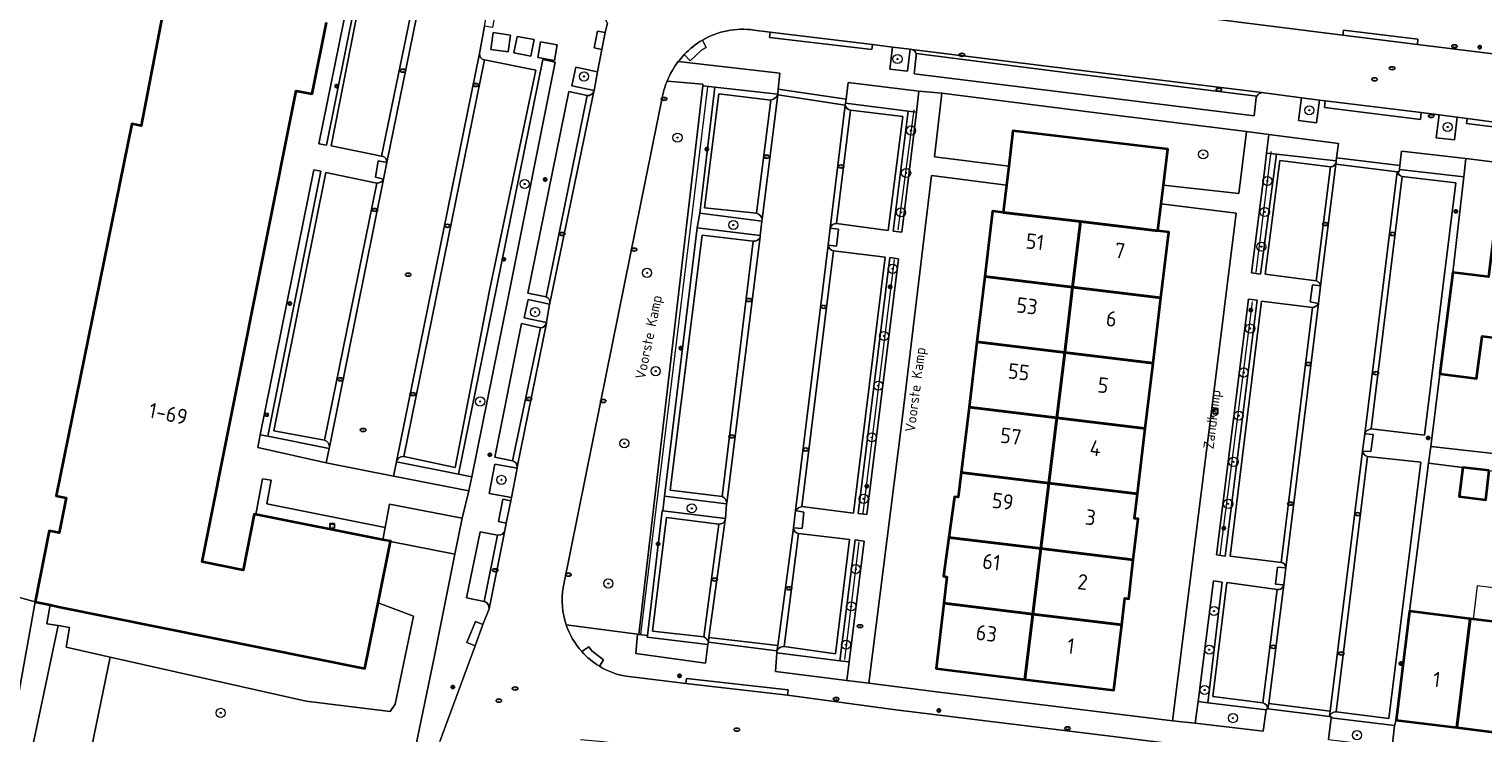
# Model space of a CAD drawing. Header units: metres. Extents: x 149984 to 156489, y 469398 to 478068.
# Tile 666 of 854: x 154388 to 154516, y 471964 to 472026. Entities that reach past the tile are written whole.
import ezdxf
from ezdxf.enums import TextEntityAlignment as Align

# ---------------------------------------------------------------- set-up
doc = ezdxf.new("R2010")
doc.units = ezdxf.units.M
doc.header["$LTSCALE"] = 0.75
for name, color, linetype, lineweight in [('B-WE-GR-BEPLANTING_CULTUUR_HEESTERS-GV', 252, 'Continuous', 18), ('B-WE-GR-BOOM-S', 252, 'Continuous', 25), ('B-WE-GR-GROENVOORZIENING-GV', 252, 'Continuous', 18), ('B-WE-GR-HAAG-G', 252, 'GR-HAAG1-SO', 13), ('B-WE-GR-STRUIK-GV', 252, 'Continuous', 13), ('B-WE-IE-MEUBILAIR-S', 252, 'Continuous', 25), ('B-WE-OG-BEBOUWING-GV', 6, 'Continuous', 35), ('B-WE-OG-BEBOUWING-T18', 1, 'Continuous', 18), ('B-WE-OG-BEBOUWING_LUIFEL-GV', 6, 'Continuous', 18), ('B-WE-OG-TERREIN_BEGROEID-GV', 252, 'Continuous', 18), ('B-WE-OG-TERREIN_ERF-GV', 252, 'Continuous', 18), ('B-WE-OG-TERREIN_OEVER-GV', 252, 'Continuous', 18), ('B-WE-OG-TOPOGRAFIE-T18', 7, 'Continuous', 18), ('B-WE-OG-WATER-GV', 252, 'Continuous', 18), ('B-WE-VH-GESLOTENVERHARDING-GV', 252, 'Continuous', 18), ('B-WE-VH-OPENVERHARDING_BETONELEMENT-GV', 252, 'Continuous', 18), ('B-WE-VH-OPENVERHARDING_BETONSTRAATSTEEN-GV', 252, 'Continuous', 18), ('B-WE-VH-OPENVERHARDING_STRAATBAKSTEEN-GV', 252, 'Continuous', 18), ('B-WE-VH-OPENVERHARDING_TEGEL-GV', 252, 'Continuous', 18)]:
    doc.layers.add(name, color=color, linetype=linetype, lineweight=lineweight)
doc.styles.add('NLCS-ISO', font='NLCS-ISO.ttf')
doc.styles.add('NLCS-ISO-M500-T18', font='NLCS-ISO.ttf', dxfattribs={"height": 0.9})
doc.styles.add('NLCS-ISO-M750-T18', font='NLCS-ISO.ttf', dxfattribs={"height": 1.35})
doc.linetypes.add('GR-HAAG1-SO', pattern='A,6,[176,NLCS.SHX,S=0.125,R=0,X=0,Y=0],-2', length=8)

# ---------------------------------------------------------------- blocks, each defined once
blk = doc.blocks.new('SIE-MEUBILAIR_BORD_VERKEER-SO')
blk.add_lwpolyline([(-0.5625, -0.5625), (0.5625, -0.5625), (0.5625, 0.5625), (-0.5625, 0.5625)], close=True)
at = {"style": 'NLCS-ISO'}
blk.add_text('vb', height=0.75, dxfattribs=at).set_placement((0, 0), align=Align.MIDDLE_CENTER)
blk = doc.blocks.new('SIE-MEUBILAIR_KAST_CAI-SO')
for points in [[(-1, 1), (1, 1), (1, 0.84), (-1, 0.84)], [(-1, 0.76), (1, 0.76), (1, -1), (-1, -1)]]:
    blk.add_lwpolyline(points, close=True)
at = {"style": 'NLCS-ISO'}
blk.add_text('cai', height=0.75, dxfattribs=at).set_placement((0, 0), align=Align.MIDDLE_CENTER)
blk = doc.blocks.new('SIE-MEUBILAIR_PAAL_LICHTMAST-SO')
for points in [[(-0.62, 0), (-1, 0)], [(-0.71, 0.71), (-0.44, 0.44)], [(0, 1), (0, 0.62)], [(0.44, 0.44), (0.71, 0.71)], [(1, 0), (0.62, 0)], [(-0.71, -0.71), (-0.44, -0.44)], [(0, -0.62), (0, -1)], [(0.44, -0.44), (0.71, -0.71)]]:
    blk.add_lwpolyline(points)
blk.add_circle((0, 0), 0.5)
blk = doc.blocks.new('SIE-MEUBILAIR_PUT_RIOOLPUT-SO')
blk.add_ellipse((0, 0), major_axis=(1.25, 0), ratio=0.54)
at = {"style": 'NLCS-ISO'}
blk.add_text('ri', height=0.75, dxfattribs=at).set_placement((-0.04, 0.07), align=Align.MIDDLE_CENTER)
blk = doc.blocks.new('SIE-MEUBILAIR_PUT_KOLK-SO')
blk.add_ellipse((0, 0), major_axis=(1.25, 0), ratio=0.54)
at = {"style": 'NLCS-ISO'}
blk.add_text('klk', height=0.75, dxfattribs=at).set_placement((0.03, 0), align=Align.MIDDLE_CENTER)
blk = doc.blocks.new('SIE-MEUBILAIR_PUT_BRANDKRAAN-SO')
blk.add_ellipse((0, 0), major_axis=(1.25, 0), ratio=0.54)
at = {"style": 'NLCS-ISO'}
blk.add_text('bk', height=0.75, dxfattribs=at).set_placement((0.03, 0), align=Align.MIDDLE_CENTER)
blk = doc.blocks.new('SGR-BOOM_GBKN-SO')
at = {"linetype": 'ByBlock', "lineweight": 18}
h = blk.add_hatch(color=0, dxfattribs=at)
h.dxf.hatch_style = 1
edge = h.paths.add_edge_path()
edge.add_arc((0, 0), 0.25, 0, 360)
at = {"color": 0, "linetype": 'ByBlock', "lineweight": 18}
for radius in [2, 0.25]:
    blk.add_circle((0, 0), radius, dxfattribs=at)
at = {"color": 0, "linetype": 'ByBlock', "lineweight": 18, "style": 'NLCS-ISO'}
blk.add_attdef('SOORT', (2.5, 0), '', height=1.5, dxfattribs=at)

msp = doc.modelspace()

# ---------------------------------------------------------------- linework, layer by layer
at = {"layer": 'B-WE-GR-BEPLANTING_CULTUUR_HEESTERS-GV'}
msp.add_lwpolyline([(154445.355, 472022.811, 0.0658715), (154444.374, 472021.106)], format="xyb", dxfattribs=at)
at = {"layer": 'B-WE-GR-BEPLANTING_CULTUUR_HEESTERS-GV', "flags": 128}
msp.add_lwpolyline([(154444.374, 472021.106), (154447.511, 472020.823), (154447.494, 472020.68), (154448.553, 472020.557), (154454.08, 472019.951), (154454.121, 472020.383), (154454.255, 472021.806), (154445.355, 472022.811)], dxfattribs=at)
for points in [[(154460.056, 472019.519), (154460.006, 472019.155), (154465.488, 472018.48), (154466.224, 472018.391), (154466.447, 472020.225), (154460.255, 472020.992)], [(154495.143, 472016.676), (154481.524, 472018.386), (154468.437, 472020.035), (154467.809, 472014.469), (154474.313, 472013.657), (154474.682, 472016.747), (154488.236, 472015.128), (154487.859, 472011.98), (154494.463, 472011.239)], [(154503.041, 472014.384), (154503.207, 472015.638), (154497.092, 472016.426), (154496.909, 472014.798), (154497.764, 472014.702), (154503.003, 472014.1)], [(154514.358, 472014.321), (154508.725, 472014.957), (154508.585, 472013.717), (154508.545, 472013.358), (154514.178, 472012.722)], [(154452.541, 472007.561), (154452.679, 472008.825), (154447.235, 472009.536), (154447.024, 472008.247)], [(154414.498, 471987.634), (154414.777, 471988.908), (154409.405, 471989.978), (154408.736, 471990.113), (154408.508, 471988.984)], [(154420.659, 471987.73), (154420.41, 471986.486), (154427.008, 471985.203), (154427.255, 471986.421), (154426.104, 471986.655)], [(154449.482, 471982.767), (154449.588, 471984.044), (154444.154, 471984.714), (154443.997, 471983.45)], [(154425.781, 471979.63), (154426.414, 471982.785), (154420.051, 471984.011), (154419.674, 471981.993), (154419.459, 471980.91), (154420.16, 471980.771), (154420.155, 471980.744)], [(154419.068, 471975.373), (154417.904, 471969.617), (154391.06, 471975.042), (154390.323, 471975.191), (154390.033, 471973.524), (154391.019, 471973.384), (154392.005, 471973.226), (154391.71, 471971.48), (154395.568, 471970.615), (154412.754, 471966.76), (154420.11, 471965.857), (154420.541, 471966.5), (154422.15, 471974.208)], [(154442.647, 471972.526), (154441.904, 471972.605), (154441.776, 471972.618), (154441.625, 471970.935), (154447.741, 471970.093), (154447.943, 471971.721), (154442.628, 471972.365)], [(154453.992, 471970.985), (154453.879, 471969.351), (154460.125, 471968.575), (154460.327, 471970.199), (154459.508, 471970.301)], [(154490.653, 471964.833), (154496.605, 471964.117), (154496.875, 471965.992), (154491.753, 471966.621), (154490.898, 471966.731)], [(154508.123, 471964.629), (154502.563, 471965.303), (154502.334, 471963.415), (154507.894, 471962.742)]]:
    msp.add_lwpolyline(points, close=True, dxfattribs=at)
at = {"layer": 'B-WE-GR-GROENVOORZIENING-GV', "flags": 128}
for points in [[(154464.128, 472024.087), (154463.888, 472022.135), (154465.453, 472021.971), (154465.675, 472023.891)], [(154437.974, 472020.269), (154438.292, 472021.927), (154436.367, 472022.326), (154436.022, 472020.678)], [(154499.97, 472019.636), (154499.704, 472017.649), (154501.286, 472017.454), (154501.532, 472019.434)], [(154512.02, 472018.141), (154511.75, 472016.127), (154513.362, 472015.946), (154513.61, 472017.943)], [(154434.074, 472001.54), (154432.198, 472001.954), (154431.859, 472000.348), (154433.819, 471999.935)], [(154431.225, 471987.172), (154429.271, 471987.523), (154428.794, 471984.958), (154430.729, 471984.607)]]:
    msp.add_lwpolyline(points, close=True, dxfattribs=at)
at = {"layer": 'B-WE-GR-HAAG-G', "flags": 128}
for points in [[(154442.071, 471972.591), (154447.959, 472020.611)], [(154465.984, 472018.57), (154464.601, 472008.074)], [(154495.992, 472004.321), (154497.319, 472014.944)], [(154464.259, 472005.47), (154461.525, 471983.227)], [(154492.841, 471979.586), (154495.657, 472001.766)], [(154461.184, 471980.711), (154459.93, 471970.418)]]:
    msp.add_lwpolyline(points, dxfattribs=at)
at = {"layer": 'B-WE-GR-STRUIK-GV', "flags": 128}
for points in [[(154414.523, 472015.477), (154417.015, 472027.815), (154416.367, 472027.946), (154413.876, 472015.607)], [(154426.104, 471986.655), (154427.255, 471986.421), (154430.474, 472002.271), (154434.557, 472022.753), (154433.484, 472022.988), (154429.08, 472001.259)], [(154441.904, 471972.605), (154442.647, 471972.526), (154443.953, 471983.455), (154443.997, 471983.45), (154444.154, 471984.714), (154447.024, 472008.247), (154447.235, 472009.536), (154448.553, 472020.557), (154447.494, 472020.68)], [(154466.224, 472018.391), (154465.488, 472018.48), (154464.194, 472007.955), (154464.945, 472007.851)], [(154497.764, 472014.702), (154496.909, 472014.798), (154496.73, 472013.205), (154495.582, 472004.289), (154496.37, 472004.192)], [(154408.736, 471990.113), (154409.405, 471989.978), (154414.044, 472013.197), (154413.434, 472013.333)], [(154463.9, 472005.628), (154461.115, 471983.203), (154461.879, 471983.108), (154464.664, 472005.533)], [(154493.27, 471979.482), (154496.074, 472001.902), (154495.327, 472001.995), (154492.523, 471979.575)], [(154419.459, 471980.91), (154419.674, 471981.993), (154409.299, 471984.049), (154409.69, 471986.137), (154408.934, 471986.235), (154408.344, 471983.12)], [(154460.327, 471970.199), (154461.641, 471980.789), (154460.853, 471980.9), (154459.508, 471970.301)], [(154490.898, 471966.731), (154491.753, 471966.621), (154493.016, 471977.197), (154492.265, 471977.299)]]:
    msp.add_lwpolyline(points, close=True, dxfattribs=at)
at = {"layer": 'B-WE-OG-BEBOUWING-GV', "flags": 128}
msp.add_lwpolyline([(154400.563, 472029.063), (154398.294, 472017.182), (154397.475, 472017.345), (154390.852, 471984.757), (154391.715, 471984.581), (154391.105, 471981.507), (154390.242, 471981.678), (154388.993, 471975.46), (154390.323, 471975.191), (154391.06, 471975.042), (154417.904, 471969.617), (154419.068, 471975.373), (154420.155, 471980.744), (154420.16, 471980.771), (154419.459, 471980.91), (154408.344, 471983.12), (154408.205, 471983.148), (154407.23, 471978.244), (154403.626, 471978.96), (154411.871, 472020.257), (154413.268, 472019.978), (154414.542, 472026.245)], dxfattribs=at)
for points in [[(154487.381, 472007.979), (154487.665, 472010.351), (154487.859, 472011.98), (154488.236, 472015.128), (154474.682, 472016.747), (154474.313, 472013.657), (154474.113, 472011.987), (154473.828, 472009.598), (154480.605, 472008.788)], [(154522.772, 472010.225), (154523.043, 472010.191), (154523.071, 472010.41), (154517.227, 472011.119), (154516.357, 472003.954), (154513.214, 472004.336), (154512.083, 471995.457), (154515.31, 471995.035), (154515.784, 471998.761), (154521.523, 471998.057), (154521.569, 471998.256), (154521.298, 471998.29)], [(154479.909, 472003.056), (154480.605, 472008.788), (154473.828, 472009.598), (154472.885, 472009.71), (154472.202, 472003.991)], [(154487.638, 472002.118), (154488.325, 472007.866), (154487.381, 472007.979), (154480.605, 472008.788), (154479.909, 472003.056)], [(154479.213, 471997.323), (154479.909, 472003.056), (154472.202, 472003.991), (154471.517, 471998.257)], [(154486.953, 471996.384), (154487.638, 472002.118), (154479.909, 472003.056), (154479.213, 471997.323)], [(154470.832, 471992.523), (154478.517, 471991.591), (154479.213, 471997.323), (154471.517, 471998.257)], [(154486.268, 471990.65), (154486.953, 471996.384), (154479.213, 471997.323), (154478.517, 471991.591)], [(154478.517, 471991.591), (154470.832, 471992.523), (154470.147, 471986.79), (154477.822, 471985.858)], [(154477.822, 471985.858), (154485.583, 471984.916), (154486.268, 471990.65), (154478.517, 471991.591)], [(154516.411, 471986.974), (154514.088, 471987.251), (154513.782, 471984.69), (154516.105, 471984.412)], [(154477.822, 471985.858), (154470.147, 471986.79), (154469.89, 471984.636), (154469.563, 471984.681), (154469.073, 471981.103), (154477.126, 471980.126)], [(154477.126, 471980.126), (154485.226, 471979.143), (154485.655, 471982.735), (154485.327, 471982.774), (154485.583, 471984.916), (154477.822, 471985.858)], [(154468.62, 471975.341), (154476.43, 471974.393), (154477.126, 471980.126), (154469.073, 471981.103), (154468.608, 471977.714), (154468.894, 471977.655)], [(154485.226, 471979.143), (154477.126, 471980.126), (154476.43, 471974.393), (154484.213, 471973.449), (154484.491, 471975.774), (154484.819, 471975.735)], [(154475.735, 471968.661), (154476.43, 471974.393), (154468.62, 471975.341), (154467.941, 471969.61)], [(154484.213, 471973.449), (154476.43, 471974.393), (154475.735, 471968.661), (154483.528, 471967.711)], [(154514.747, 471973.988), (154509.426, 471974.637), (154508.262, 471965.088), (154513.582, 471964.439)], [(154513.582, 471964.439), (154518.656, 471963.82), (154519.821, 471973.369), (154514.747, 471973.988)]]:
    msp.add_lwpolyline(points, close=True, dxfattribs=at)
at = {"layer": 'B-WE-OG-BEBOUWING_LUIFEL-GV', "flags": 128}
msp.add_lwpolyline([(154514.998, 471973.957), (154519.821, 471973.369), (154520.175, 471976.272), (154515.353, 471976.861)], close=True, dxfattribs=at)
at = {"layer": 'B-WE-OG-TERREIN_BEGROEID-GV', "flags": 128}
for points in [[(154435.538, 471973.45), (154441.776, 471972.618), (154441.904, 471972.605), (154447.494, 472020.68), (154447.511, 472020.823), (154444.374, 472021.106)], [(154443.97, 472019.793), (154441.138, 472005.788), (154438.498, 471992.782), (154435.265, 471976.712)]]:
    msp.add_lwpolyline(points, dxfattribs=at)
at = {"layer": 'B-WE-OG-TERREIN_BEGROEID-GV'}
for points in [[(154444.374, 472021.106, 0.0458122), (154443.97, 472019.793)], [(154435.265, 471976.712, 0.1223331), (154435.538, 471973.45)]]:
    msp.add_lwpolyline(points, format="xyb", dxfattribs=at)
at = {"layer": 'B-WE-OG-TERREIN_BEGROEID-GV', "flags": 128}
for points in [[(154420.155, 471980.744), (154419.068, 471975.373), (154422.15, 471974.208), (154420.541, 471966.5), (154420.11, 471965.857), (154412.754, 471966.76), (154395.568, 471970.615), (154392.527, 471955.863), (154395.005, 471951.844), (154417.473, 471947.203), (154417.858, 471950.688), (154418.164, 471953.135), (154418.692, 471957.641), (154418.892, 471959.396), (154420.28, 471959.267), (154421.705, 471959.094), (154421.873, 471960.442), (154422.816, 471965.109), (154423.962, 471970.6), (154425.781, 471979.63)], [(154391.019, 471973.384), (154386.593, 471952.361), (154386.997, 471950.884), (154410.853, 471945.611), (154417.221, 471944.925), (154417.473, 471947.203), (154395.005, 471951.844), (154392.527, 471955.863), (154395.568, 471970.615), (154391.71, 471971.48), (154392.005, 471973.226)]]:
    msp.add_lwpolyline(points, close=True, dxfattribs=at)
at = {"layer": 'B-WE-OG-TERREIN_ERF-GV', "flags": 128}
for points in [[(154537.952, 472011.372), (154514.358, 472014.321), (154514.178, 472012.722), (154513.214, 472004.336), (154516.357, 472003.954)], [(154521.523, 471998.057), (154515.784, 471998.761), (154515.31, 471995.035), (154512.083, 471995.457), (154511.298, 471989.083), (154522.286, 471987.856)], [(154516.105, 471984.412), (154513.782, 471984.69), (154514.088, 471987.251), (154511.095, 471987.614), (154509.426, 471974.637), (154514.747, 471973.988), (154519.821, 471973.369)], [(154518.656, 471963.82), (154513.582, 471964.439), (154508.262, 471965.088), (154508.123, 471964.629), (154507.894, 471962.742), (154512.499, 471962.092), (154533.932, 471959.174)]]:
    msp.add_lwpolyline(points, dxfattribs=at)
msp.add_lwpolyline([(154471.517, 471998.257), (154472.202, 472003.991), (154472.885, 472009.71), (154473.828, 472009.598), (154474.113, 472011.987), (154467.545, 472012.827), (154464.916, 471990.986), (154462.066, 471968.341), (154467.735, 471967.608), (154488.673, 471965.035), (154492.167, 471992.862), (154494.251, 472009.538), (154487.665, 472010.351), (154487.381, 472007.979), (154488.325, 472007.866), (154487.638, 472002.118), (154486.953, 471996.384), (154486.268, 471990.65), (154485.583, 471984.916), (154485.327, 471982.774), (154485.655, 471982.735), (154485.226, 471979.143), (154484.819, 471975.735), (154484.491, 471975.774), (154484.213, 471973.449), (154483.528, 471967.711), (154475.735, 471968.661), (154467.941, 471969.61), (154468.62, 471975.341), (154468.894, 471977.655), (154468.608, 471977.714), (154469.073, 471981.103), (154469.563, 471984.681), (154469.89, 471984.636), (154470.147, 471986.79), (154470.832, 471992.523)], close=True, dxfattribs=at)
at = {"layer": 'B-WE-OG-TERREIN_OEVER-GV', "flags": 128}
msp.add_lwpolyline([(154388.993, 471975.46), (154384.317, 471949.395), (154410.498, 471943.429), (154420.128, 471941.273), (154420.219, 471944.602), (154417.221, 471944.925), (154410.853, 471945.611), (154386.997, 471950.884), (154386.593, 471952.361), (154391.019, 471973.384), (154390.033, 471973.524), (154390.323, 471975.191)], close=True, dxfattribs=at)
at = {"layer": 'B-WE-OG-WATER-GV', "flags": 128}
for points in [[(154375.641, 471979.144), (154388.993, 471975.46), (154390.242, 471981.678), (154391.105, 471981.507), (154391.715, 471984.581), (154390.852, 471984.757), (154397.475, 472017.345), (154398.294, 472017.182), (154400.563, 472029.063)], [(154384.317, 471949.395), (154388.993, 471975.46), (154375.641, 471979.144)]]:
    msp.add_lwpolyline(points, dxfattribs=at)
at = {"layer": 'B-WE-VH-GESLOTENVERHARDING-GV', "flags": 128}
for points in [[(154428.943, 472023.868), (154430.444, 472023.657), (154430.652, 472025.137), (154429.151, 472025.348)], [(154431.229, 472025.018), (154430.96, 472023.568), (154432.45, 472023.292), (154432.718, 472024.742)], [(154433.047, 472023.178), (154434.506, 472022.916), (154434.751, 472024.28), (154433.293, 472024.543)]]:
    msp.add_lwpolyline(points, close=True, dxfattribs=at)
at = {"layer": 'B-WE-VH-OPENVERHARDING_BETONELEMENT-GV', "flags": 128}
for points in [[(154438.668, 472023.884), (154438.952, 472025.357), (154438.265, 472025.49), (154437.981, 472024.017)], [(154453.409, 472025.403), (154453.353, 472024.925), (154462.304, 472023.864), (154462.36, 472024.311)], [(154503.628, 472025.571), (154503.571, 472025.139), (154510.12, 472024.304), (154510.158, 472024.77)], [(154454.121, 472020.383), (154454.08, 472019.951), (154454.074, 472019.888), (154459.985, 472018.994), (154460.006, 472019.155), (154460.056, 472019.519)], [(154502.028, 472019.369), (154501.972, 472018.775), (154510.382, 472017.744), (154510.461, 472018.335)], [(154514.476, 472017.835), (154514.429, 472017.378), (154517.926, 472016.936), (154517.951, 472017.354)], [(154503.041, 472014.384), (154503.003, 472014.1), (154502.992, 472014.019), (154502.968, 472013.822), (154508.349, 472013.161), (154508.52, 472013.14), (154508.545, 472013.358), (154508.585, 472013.717)], [(154430.283, 471982.362), (154430.674, 471984.324), (154429.987, 471984.456), (154429.608, 471982.493)], [(154428.239, 471973.493), (154427.589, 471973.754), (154426.843, 471971.899), (154427.549, 471971.615)], [(154448.047, 471972.334), (154447.991, 471971.928), (154454.005, 471971.176), (154454.065, 471971.63)], [(154446.072, 471968.755), (154446.018, 471968.308), (154454.929, 471967.28), (154454.93, 471967.279), (154454.984, 471967.765)], [(154497.088, 471966.557), (154497.027, 471966.075), (154502.412, 471965.409), (154502.471, 471965.886)]]:
    msp.add_lwpolyline(points, close=True, dxfattribs=at)
for points in [[(154445.881, 472023.425), (154446.41, 472022.881), (154447.414, 472023.828), (154447.786, 472024.059), (154447.474, 472024.692)], [(154438.459, 471969.814), (154438.8, 471970.371), (154438.303, 471970.754), (154437.792, 471971.179), (154437.507, 471971.535), (154436.904, 471971.105)]]:
    msp.add_lwpolyline(points, dxfattribs=at)
at = {"layer": 'B-WE-VH-OPENVERHARDING_BETONELEMENT-GV'}
for points in [[(154447.474, 472024.692, 0.068518), (154445.881, 472023.425)], [(154436.904, 471971.105, 0.074566), (154438.459, 471969.814)]]:
    msp.add_lwpolyline(points, format="xyb", dxfattribs=at)
at = {"layer": 'B-WE-VH-OPENVERHARDING_BETONSTRAATSTEEN-GV', "flags": 128}
for points in [[(154423.248, 472026.553), (154422.425, 472026.707), (154419.806, 472013.96), (154419.526, 472012.511), (154414.802, 471989.02), (154414.777, 471988.908), (154414.498, 471987.634), (154420.41, 471986.486), (154420.659, 471987.73), (154420.663, 471987.753), (154427.942, 472023.511), (154428.383, 472025.912), (154428.731, 472027.881), (154429.085, 472029.882)], [(154422.425, 472026.707), (154421.886, 472026.818), (154419.362, 472014.532), (154419.442, 472014.516)], [(154419.806, 472013.96), (154422.425, 472026.707)], [(154427.942, 472023.511), (154420.663, 471987.753)], [(154421.24, 471988.211), (154421.316, 471988.194), (154428.39, 472022.956)], [(154428.39, 472022.956), (154428.344, 472022.965)], [(154453.48, 472019.432), (154452.216, 472009.528)], [(154452.696, 472008.988), (154454.074, 472019.888)], [(154459.985, 472018.994), (154458.669, 472008.223)], [(154459.226, 472008.616), (154460.447, 472018.547)], [(154501.631, 472003.149), (154502.968, 472013.822)], [(154502.968, 472013.822), (154502.992, 472014.019)], [(154414.802, 471989.02), (154419.526, 472012.511)], [(154502.498, 472013.591), (154501.245, 472003.598)], [(154508.349, 472013.161), (154505.503, 471990.188)], [(154506.065, 471990.618), (154508.788, 472012.727)], [(154418.941, 472012.171), (154414.366, 471989.633)], [(154449.597, 471984.151), (154452.531, 472007.466)], [(154451.916, 472007.084), (154449.198, 471984.702)], [(154458.496, 472006.719), (154455.638, 471983.475)], [(154456.186, 471983.814), (154458.958, 472006.222)], [(154500.914, 472001.249), (154498.167, 471978.918)], [(154498.589, 471978.445), (154501.445, 472001.625)], [(154505.311, 471988.678), (154502.471, 471965.886), (154502.412, 471965.409)], [(154502.995, 471965.826), (154505.752, 471988.205)], [(154448.913, 471982.282), (154447.598, 471972.386)], [(154447.991, 471971.928), (154448.047, 471972.334), (154449.471, 471982.641)], [(154455.438, 471981.962), (154454.065, 471971.63), (154454.005, 471971.176)], [(154454.634, 471971.564), (154455.882, 471981.441)], [(154497.027, 471966.075), (154497.088, 471966.557), (154498.401, 471976.954)], [(154497.822, 471976.543), (154496.586, 471966.62)]]:
    msp.add_lwpolyline(points, dxfattribs=at)
for points in [[(154421.886, 472026.818), (154417.362, 472027.746), (154414.939, 472015.423), (154419.362, 472014.532)], [(154428.39, 472022.956), (154421.316, 471988.194), (154425.8, 471987.243), (154428.801, 472002.747), (154432.883, 472022.072)], [(154453.48, 472019.432), (154448.904, 472019.973), (154447.668, 472010.007), (154452.216, 472009.528)], [(154458.496, 472006.719), (154458.669, 472008.223), (154459.985, 472018.994), (154454.074, 472019.888), (154452.696, 472008.988), (154452.679, 472008.825), (154452.541, 472007.561), (154452.531, 472007.466), (154449.597, 471984.151), (154449.588, 471984.044), (154449.482, 471982.767), (154449.471, 471982.641), (154448.047, 471972.334), (154454.065, 471971.63), (154455.438, 471981.962), (154455.638, 471983.475)], [(154460.447, 472018.547), (154459.226, 472008.616), (154463.741, 472008.007), (154465.029, 472018.009)], [(154419.526, 472012.511), (154419.806, 472013.96), (154419.071, 472014.109), (154418.817, 472012.678)], [(154502.498, 472013.591), (154498.056, 472014.157), (154496.766, 472004.196), (154501.245, 472003.598)], [(154508.349, 472013.161), (154502.968, 472013.822), (154501.631, 472003.149), (154501.445, 472001.625), (154498.589, 471978.445), (154498.401, 471976.954), (154497.088, 471966.557), (154502.471, 471965.886), (154505.311, 471988.678), (154505.503, 471990.188)], [(154418.941, 472012.171), (154414.48, 472013.092), (154409.911, 471990.46), (154414.366, 471989.633)], [(154513.484, 472012.175), (154508.788, 472012.727), (154506.065, 471990.618), (154510.729, 471990.063)], [(154451.916, 472007.084), (154447.445, 472007.601), (154444.645, 471985.263), (154449.198, 471984.702)], [(154458.669, 472008.223), (154458.496, 472006.719), (154459.23, 472006.64), (154459.407, 472008.119)], [(154458.958, 472006.222), (154456.186, 471983.814), (154460.717, 471983.235), (154463.47, 472005.68)], [(154501.445, 472001.625), (154501.631, 472003.149), (154500.925, 472003.259), (154500.722, 472001.747)], [(154500.914, 472001.249), (154496.46, 472001.825), (154493.705, 471979.459), (154498.167, 471978.918)], [(154505.311, 471988.678), (154506.045, 471988.639), (154506.24, 471990.123), (154505.503, 471990.188)], [(154505.752, 471988.205), (154502.995, 471965.826), (154507.6, 471965.245), (154510.431, 471987.696)], [(154455.638, 471983.475), (154455.438, 471981.962), (154456.215, 471981.878), (154456.367, 471983.328)], [(154448.913, 471982.282), (154444.314, 471982.861), (154443.108, 471972.901), (154447.598, 471972.386)], [(154455.882, 471981.441), (154454.634, 471971.564), (154459.12, 471970.906), (154460.371, 471980.92)], [(154498.589, 471978.445), (154497.86, 471978.504), (154497.673, 471977.015), (154498.401, 471976.954)], [(154497.822, 471976.543), (154493.424, 471977.155), (154492.187, 471967.171), (154496.586, 471966.62)]]:
    msp.add_lwpolyline(points, close=True, dxfattribs=at)
at = {"layer": 'B-WE-VH-OPENVERHARDING_BETONSTRAATSTEEN-GV'}
for points in [[(154428.344, 472022.965, -0.3923259), (154427.942, 472023.511)], [(154454.074, 472019.888, -0.1810791), (154453.48, 472019.432)], [(154460.447, 472018.547, -0.3047383), (154459.985, 472018.994)], [(154419.442, 472014.516, -0.3702599), (154419.806, 472013.96)], [(154502.992, 472014.019, -0.3730538), (154502.498, 472013.591)], [(154419.526, 472012.511, -0.3490418), (154418.941, 472012.171)], [(154508.788, 472012.727, -0.2187852), (154508.349, 472013.161)], [(154452.216, 472009.528, -0.296092), (154452.696, 472008.988)], [(154458.669, 472008.223, -0.3854075), (154459.226, 472008.616)], [(154452.531, 472007.466, -0.3863866), (154451.916, 472007.084)], [(154458.958, 472006.222, -0.3430277), (154458.496, 472006.719)], [(154501.245, 472003.598, -0.3029861), (154501.631, 472003.149)], [(154501.445, 472001.625, -0.2763908), (154500.914, 472001.249)], [(154414.366, 471989.633, -0.3101592), (154414.802, 471989.02)], [(154505.503, 471990.188, -0.3063921), (154506.065, 471990.618)], [(154420.663, 471987.753, -0.3196912), (154421.24, 471988.211)], [(154505.752, 471988.205, -0.2844985), (154505.311, 471988.678)], [(154449.198, 471984.702, -0.2925528), (154449.597, 471984.151)], [(154455.638, 471983.475, -0.1924599), (154456.186, 471983.814)], [(154449.471, 471982.641, -0.3524404), (154448.913, 471982.282)], [(154455.882, 471981.441, -0.3739461), (154455.438, 471981.962)], [(154498.167, 471978.918, -0.4056066), (154498.589, 471978.445)], [(154498.401, 471976.954, -0.4201032), (154497.822, 471976.543)], [(154447.598, 471972.386, -0.2151326), (154447.991, 471971.928)], [(154454.005, 471971.176, -0.2801176), (154454.634, 471971.564)], [(154496.586, 471966.62, -0.3022914), (154497.027, 471966.075)], [(154502.412, 471965.409, -0.3597166), (154502.995, 471965.826)]]:
    msp.add_lwpolyline(points, format="xyb", dxfattribs=at)
at = {"layer": 'B-WE-VH-OPENVERHARDING_STRAATBAKSTEEN-GV', "flags": 128}
for points in [[(154532.822, 472021.496), (154510.12, 472024.304), (154503.571, 472025.139), (154491.264, 472026.67), (154484.812, 472027.466), (154473.299, 472028.947)], [(154439.165, 472026.183), (154438.953, 472025.365), (154438.952, 472025.357), (154438.668, 472023.884), (154438.292, 472021.927), (154437.974, 472020.269), (154437.96, 472020.198), (154434.091, 472001.649), (154434.074, 472001.54), (154433.819, 471999.935), (154433.811, 471999.886), (154431.244, 471987.273), (154431.225, 471987.172), (154430.729, 471984.607), (154430.674, 471984.324), (154430.283, 471982.362), (154430.153, 471981.712), (154428.791, 471974.865), (154428.239, 471973.493), (154427.549, 471971.615), (154424.465, 471963.222)], [(154451.986, 472025.575), (154453.397, 472025.404), (154453.409, 472025.403), (154462.36, 472024.311), (154464.128, 472024.087), (154465.675, 472023.891), (154465.807, 472023.874), (154479.76, 472022.151), (154496.496, 472020.088), (154499.97, 472019.636), (154501.532, 472019.434), (154502.028, 472019.369), (154510.461, 472018.335), (154512.02, 472018.141), (154513.61, 472017.943), (154514.476, 472017.835), (154517.951, 472017.354)], [(154479.76, 472022.151), (154465.807, 472023.874)], [(154466.208, 472023.333), (154466.026, 472021.744), (154495.824, 472018.049), (154495.995, 472019.662)], [(154496.048, 472019.79), (154479.717, 472021.803), (154466.19, 472023.512)], [(154466.19, 472023.512), (154479.717, 472021.803), (154496.048, 472019.79)], [(154496.496, 472020.088), (154479.76, 472022.151)], [(154434.091, 472001.649), (154437.96, 472020.198)], [(154437.381, 472019.853), (154433.772, 472002.194)], [(154435.265, 471976.712), (154438.498, 471992.782), (154441.138, 472005.788), (154443.97, 472019.793)], [(154431.244, 471987.273), (154433.811, 471999.886)], [(154433.278, 471999.474), (154430.845, 471987.814)], [(154429.58, 471981.306), (154429.514, 471981.318), (154428.355, 471975.493), (154428.428, 471975.478)], [(154428.791, 471974.865), (154430.153, 471981.712)], [(154436.792, 471963.399), (154438.76, 471963.22), (154445.546, 471962.392), (154445.554, 471962.391), (154448.531, 471962.017), (154466.784, 471959.68), (154473.778, 471958.808), (154475.705, 471958.636), (154477.202, 471958.503), (154477.364, 471958.488), (154496.026, 471956.103), (154496.463, 471956.066), (154503.951, 471955.107), (154515.16, 471953.753), (154515.847, 471959.676), (154503.919, 471961.161), (154494.975, 471962.237), (154483.689, 471963.638), (154464.406, 471966.004), (154454.93, 471967.279), (154454.929, 471967.28), (154446.018, 471968.308), (154440.784, 471968.939)]]:
    msp.add_lwpolyline(points, dxfattribs=at)
at = {"layer": 'B-WE-VH-OPENVERHARDING_STRAATBAKSTEEN-GV'}
for points in [[(154447.474, 472024.692, -0.1708407), (154451.986, 472025.575)], [(154445.881, 472023.425, -0.068518), (154447.474, 472024.692)], [(154465.807, 472023.874, -0.2739542), (154466.19, 472023.512)], [(154444.374, 472021.106, -0.0658715), (154445.355, 472022.811)], [(154445.355, 472022.811, -0.0262945), (154445.881, 472023.425)], [(154466.19, 472023.512, -0.0890478), (154466.208, 472023.333)], [(154437.96, 472020.198, -0.3893098), (154437.381, 472019.853)], [(154443.97, 472019.793, -0.0458122), (154444.374, 472021.106)], [(154496.048, 472019.79, -0.245071), (154496.496, 472020.088)], [(154495.995, 472019.662, -0.0577325), (154496.048, 472019.79)], [(154433.772, 472002.194, -0.3696384), (154434.091, 472001.649)], [(154433.811, 471999.886, -0.2972242), (154433.278, 471999.474)], [(154430.845, 471987.814, -0.3466131), (154431.244, 471987.273)], [(154430.153, 471981.712, -0.36269), (154429.58, 471981.306)], [(154435.538, 471973.45, -0.1223331), (154435.265, 471976.712)], [(154428.428, 471975.478, -0.2826154), (154428.791, 471974.865)], [(154436.904, 471971.105, -0.1014022), (154435.538, 471973.45)], [(154438.459, 471969.814, -0.074566), (154436.904, 471971.105)], [(154440.784, 471968.939, -0.0921979), (154438.459, 471969.814)]]:
    msp.add_lwpolyline(points, format="xyb", dxfattribs=at)
at = {"layer": 'B-WE-VH-OPENVERHARDING_STRAATBAKSTEEN-GV', "flags": 128}
for points in [[(154437.381, 472019.853), (154435.755, 472020.196), (154432.183, 472002.523), (154433.772, 472002.194)], [(154433.278, 471999.474), (154431.619, 471999.847), (154429.287, 471988.141), (154430.845, 471987.814)], [(154429.514, 471981.318), (154427.996, 471981.599), (154426.812, 471975.809), (154428.355, 471975.493)]]:
    msp.add_lwpolyline(points, close=True, dxfattribs=at)
at = {"layer": 'B-WE-VH-OPENVERHARDING_TEGEL-GV', "flags": 128}
for points in [[(154437.96, 472020.198), (154437.974, 472020.269), (154436.022, 472020.678), (154436.367, 472022.326), (154438.292, 472021.927), (154438.668, 472023.884), (154437.981, 472024.017), (154438.265, 472025.49), (154438.952, 472025.357), (154438.953, 472025.365), (154439.165, 472026.183), (154438.872, 472026.731), (154436.283, 472031.575), (154436.24, 472031.655), (154435.814, 472032.047)], [(154429.085, 472029.882), (154428.731, 472027.881), (154429.433, 472027.752), (154429.072, 472025.785), (154428.383, 472025.912), (154427.942, 472023.511)], [(154419.442, 472014.516), (154419.362, 472014.532), (154414.939, 472015.423), (154417.362, 472027.746), (154421.886, 472026.818), (154422.425, 472026.707), (154423.248, 472026.553)], [(154491.264, 472026.67), (154503.571, 472025.139), (154503.628, 472025.571), (154510.158, 472024.77), (154510.12, 472024.304), (154532.822, 472021.496)], [(154414.542, 472026.245), (154413.268, 472019.978), (154411.871, 472020.257), (154403.626, 471978.96), (154407.23, 471978.244), (154408.205, 471983.148), (154408.344, 471983.12), (154408.934, 471986.235), (154409.69, 471986.137), (154409.299, 471984.049), (154419.674, 471981.993), (154420.051, 471984.011), (154426.414, 471982.785), (154427.008, 471985.203), (154420.41, 471986.486), (154414.498, 471987.634), (154408.508, 471988.984), (154408.736, 471990.113), (154413.434, 472013.333), (154414.044, 472013.197), (154409.405, 471989.978), (154414.777, 471988.908), (154414.802, 471989.02)], [(154465.807, 472023.874), (154465.675, 472023.891), (154465.453, 472021.971), (154463.888, 472022.135), (154464.128, 472024.087), (154462.36, 472024.311), (154462.304, 472023.864), (154453.353, 472024.925), (154453.409, 472025.403), (154453.397, 472025.404), (154451.986, 472025.575)], [(154447.474, 472024.692), (154447.786, 472024.059), (154447.414, 472023.828), (154446.41, 472022.881), (154445.881, 472023.425)], [(154420.663, 471987.753), (154420.659, 471987.73), (154426.104, 471986.655), (154429.08, 472001.259), (154433.484, 472022.988), (154434.557, 472022.753), (154430.474, 472002.271), (154427.255, 471986.421), (154427.008, 471985.203), (154426.414, 471982.785), (154425.781, 471979.63), (154423.962, 471970.6), (154422.816, 471965.109), (154421.873, 471960.442)], [(154428.344, 472022.965), (154428.39, 472022.956), (154432.883, 472022.072), (154428.801, 472002.747), (154425.8, 471987.243), (154421.316, 471988.194), (154421.24, 471988.211)], [(154445.355, 472022.811), (154454.255, 472021.806), (154454.121, 472020.383), (154460.056, 472019.519), (154460.255, 472020.992), (154466.447, 472020.225), (154468.437, 472020.035), (154481.524, 472018.386), (154495.143, 472016.676), (154497.092, 472016.426), (154503.207, 472015.638), (154503.041, 472014.384), (154508.585, 472013.717), (154508.725, 472014.957), (154514.358, 472014.321), (154537.952, 472011.372)], [(154495.995, 472019.662), (154495.824, 472018.049), (154466.026, 472021.744), (154466.208, 472023.333)], [(154433.772, 472002.194), (154432.183, 472002.523), (154435.755, 472020.196), (154437.381, 472019.853)], [(154454.074, 472019.888), (154454.08, 472019.951), (154448.553, 472020.557), (154447.235, 472009.536), (154452.679, 472008.825), (154452.696, 472008.988)], [(154454.005, 471971.176), (154453.992, 471970.985), (154459.508, 471970.301), (154460.853, 471980.9), (154461.641, 471980.789), (154460.327, 471970.199), (154460.125, 471968.575), (154462.066, 471968.341), (154464.916, 471990.986), (154467.545, 472012.827), (154474.113, 472011.987), (154474.313, 472013.657), (154467.809, 472014.469), (154468.437, 472020.035)], [(154468.437, 472020.035), (154466.447, 472020.225), (154466.224, 472018.391), (154464.945, 472007.851), (154464.194, 472007.955), (154465.488, 472018.48), (154460.006, 472019.155), (154459.985, 472018.994)], [(154517.951, 472017.354), (154517.926, 472016.936), (154514.429, 472017.378), (154514.476, 472017.835), (154513.61, 472017.943), (154513.362, 472015.946), (154511.75, 472016.127), (154512.02, 472018.141), (154510.461, 472018.335), (154510.382, 472017.744), (154501.972, 472018.775), (154502.028, 472019.369), (154501.532, 472019.434), (154501.286, 472017.454), (154499.704, 472017.649), (154499.97, 472019.636), (154496.496, 472020.088)], [(154452.216, 472009.528), (154447.668, 472010.007), (154448.904, 472019.973)], [(154448.904, 472019.973), (154453.48, 472019.432)], [(154460.447, 472018.547), (154465.029, 472018.009), (154463.741, 472008.007), (154459.226, 472008.616)], [(154502.992, 472014.019), (154503.003, 472014.1), (154497.764, 472014.702), (154496.37, 472004.192), (154495.582, 472004.289), (154496.73, 472013.205), (154496.909, 472014.798), (154497.092, 472016.426), (154495.143, 472016.676), (154494.463, 472011.239), (154487.859, 472011.98), (154487.665, 472010.351), (154494.251, 472009.538), (154492.167, 471992.862), (154488.673, 471965.035), (154490.653, 471964.833), (154490.898, 471966.731), (154492.265, 471977.299), (154493.016, 471977.197), (154491.753, 471966.621), (154496.875, 471965.992), (154496.892, 471966.097), (154497.027, 471966.075)], [(154419.526, 472012.511), (154418.817, 472012.678), (154419.071, 472014.109), (154419.806, 472013.96)], [(154501.245, 472003.598), (154496.766, 472004.196), (154498.056, 472014.157), (154502.498, 472013.591)], [(154414.366, 471989.633), (154409.911, 471990.46), (154414.48, 472013.092), (154418.941, 472012.171)], [(154502.412, 471965.409), (154502.584, 471965.383), (154502.563, 471965.303), (154508.123, 471964.629), (154508.262, 471965.088), (154509.426, 471974.637), (154511.095, 471987.614), (154511.298, 471989.083), (154512.083, 471995.457), (154513.214, 472004.336), (154514.178, 472012.722), (154508.545, 472013.358), (154508.52, 472013.14), (154508.349, 472013.161)], [(154508.788, 472012.727), (154513.484, 472012.175), (154510.729, 471990.063), (154506.065, 471990.618)], [(154452.531, 472007.466), (154452.541, 472007.561), (154447.024, 472008.247), (154444.154, 471984.714), (154449.588, 471984.044), (154449.597, 471984.151)], [(154449.198, 471984.702), (154444.645, 471985.263), (154447.445, 472007.601)], [(154447.445, 472007.601), (154451.916, 472007.084)], [(154458.669, 472008.223), (154459.407, 472008.119), (154459.23, 472006.64), (154458.496, 472006.719)], [(154458.958, 472006.222), (154463.47, 472005.68), (154460.717, 471983.235), (154456.186, 471983.814)], [(154501.445, 472001.625), (154500.722, 472001.747), (154500.925, 472003.259), (154501.631, 472003.149)], [(154433.811, 471999.886), (154433.819, 471999.935), (154431.859, 472000.348), (154432.198, 472001.954), (154434.074, 472001.54), (154434.091, 472001.649)], [(154498.167, 471978.918), (154493.705, 471979.459), (154496.46, 472001.825), (154500.914, 472001.249)], [(154430.845, 471987.814), (154429.287, 471988.141), (154431.619, 471999.847), (154433.278, 471999.474)], [(154505.503, 471990.188), (154506.24, 471990.123), (154506.045, 471988.639), (154505.311, 471988.678)], [(154505.752, 471988.205), (154510.431, 471987.696), (154507.6, 471965.245), (154502.995, 471965.826)], [(154430.153, 471981.712), (154430.283, 471982.362), (154429.608, 471982.493), (154429.987, 471984.456), (154430.674, 471984.324), (154430.729, 471984.607), (154428.794, 471984.958), (154429.271, 471987.523), (154431.225, 471987.172), (154431.244, 471987.273)], [(154449.471, 471982.641), (154449.482, 471982.767), (154443.997, 471983.45), (154443.953, 471983.455), (154442.647, 471972.526), (154442.628, 471972.365), (154447.943, 471971.721), (154447.991, 471971.928)], [(154455.638, 471983.475), (154456.367, 471983.328), (154456.215, 471981.878), (154455.438, 471981.962)], [(154447.598, 471972.386), (154443.108, 471972.901), (154444.314, 471982.861), (154448.913, 471982.282)], [(154428.428, 471975.478), (154428.355, 471975.493), (154426.812, 471975.809), (154427.996, 471981.599), (154429.514, 471981.318), (154429.58, 471981.306)], [(154455.882, 471981.441), (154460.371, 471980.92), (154459.12, 471970.906), (154454.634, 471971.564)], [(154498.401, 471976.954), (154497.673, 471977.015), (154497.86, 471978.504), (154498.589, 471978.445)], [(154496.586, 471966.62), (154492.187, 471967.171), (154493.424, 471977.155), (154497.822, 471976.543)], [(154424.465, 471963.222), (154427.549, 471971.615), (154426.843, 471971.899), (154427.589, 471973.754), (154428.239, 471973.493), (154428.791, 471974.865)], [(154502.334, 471963.415), (154502.563, 471965.303), (154502.584, 471965.383), (154502.412, 471965.409), (154497.027, 471966.075), (154496.892, 471966.097), (154496.875, 471965.992), (154496.605, 471964.117), (154490.653, 471964.833), (154488.673, 471965.035), (154467.735, 471967.608), (154462.066, 471968.341), (154460.125, 471968.575), (154453.879, 471969.351), (154453.992, 471970.985), (154454.005, 471971.176), (154447.991, 471971.928), (154447.943, 471971.721), (154447.741, 471970.093), (154441.625, 471970.935), (154441.776, 471972.618), (154435.538, 471973.45)], [(154436.904, 471971.105), (154437.507, 471971.535), (154437.792, 471971.179), (154438.303, 471970.754), (154438.8, 471970.371), (154438.459, 471969.814)], [(154440.784, 471968.939), (154446.018, 471968.308)], [(154446.018, 471968.308), (154446.072, 471968.755), (154454.984, 471967.765), (154454.93, 471967.279), (154464.406, 471966.004), (154483.689, 471963.638), (154494.975, 471962.237), (154495.031, 471962.836), (154503.964, 471961.73), (154503.919, 471961.161), (154515.847, 471959.676), (154525.049, 471958.525), (154533.534, 471957.488), (154572.92, 471946.099), (154573.09, 471946.691), (154581.764, 471944.212), (154581.638, 471943.631), (154585.185, 471942.6), (154585.314, 471942.996), (154588.705, 471942.009), (154588.582, 471941.614), (154608.257, 471935.955), (154607.786, 471934.476)]]:
    msp.add_lwpolyline(points, dxfattribs=at)
for points in [[(154414.523, 472015.477), (154413.876, 472015.607), (154416.367, 472027.946), (154417.015, 472027.815)], [(154430.652, 472025.137), (154430.444, 472023.657), (154428.943, 472023.868), (154429.151, 472025.348)], [(154432.45, 472023.292), (154430.96, 472023.568), (154431.229, 472025.018), (154432.718, 472024.742)], [(154434.751, 472024.28), (154434.506, 472022.916), (154433.047, 472023.178), (154433.293, 472024.543)], [(154463.9, 472005.628), (154464.664, 472005.533), (154461.879, 471983.108), (154461.115, 471983.203)], [(154493.27, 471979.482), (154492.523, 471979.575), (154495.327, 472001.995), (154496.074, 472001.902)], [(154516.411, 471986.974), (154518.734, 471986.696), (154524.195, 471986.025), (154526.524, 471985.735), (154528.852, 471985.446), (154535.878, 471984.482), (154537.463, 471984.088), (154538.983, 471983.647), (154539.405, 471985.146), (154536.234, 471986.022), (154528.548, 471987.044), (154525.417, 471987.45), (154522.286, 471987.856), (154511.298, 471989.083), (154511.095, 471987.614), (154514.088, 471987.251)]]:
    msp.add_lwpolyline(points, close=True, dxfattribs=at)
at = {"layer": 'B-WE-VH-OPENVERHARDING_TEGEL-GV'}
for points in [[(154451.986, 472025.575, 0.1708407), (154447.474, 472024.692)], [(154466.19, 472023.512, 0.2739542), (154465.807, 472023.874)], [(154427.942, 472023.511, 0.3923259), (154428.344, 472022.965)], [(154445.881, 472023.425, 0.0262945), (154445.355, 472022.811)], [(154466.208, 472023.333, 0.0890478), (154466.19, 472023.512)], [(154437.381, 472019.853, 0.3893098), (154437.96, 472020.198)], [(154496.496, 472020.088, 0.245071), (154496.048, 472019.79)], [(154453.48, 472019.432, 0.1810791), (154454.074, 472019.888)], [(154459.985, 472018.994, 0.3047383), (154460.447, 472018.547)], [(154496.048, 472019.79, 0.0577325), (154495.995, 472019.662)], [(154419.806, 472013.96, 0.3702599), (154419.442, 472014.516)], [(154502.498, 472013.591, 0.3730538), (154502.992, 472014.019)], [(154418.941, 472012.171, 0.3490418), (154419.526, 472012.511)], [(154508.349, 472013.161, 0.2187852), (154508.788, 472012.727)], [(154452.696, 472008.988, 0.296092), (154452.216, 472009.528)], [(154459.226, 472008.616, 0.3854075), (154458.669, 472008.223)], [(154451.916, 472007.084, 0.3863866), (154452.531, 472007.466)], [(154458.496, 472006.719, 0.3430277), (154458.958, 472006.222)], [(154501.631, 472003.149, 0.3029861), (154501.245, 472003.598)], [(154434.091, 472001.649, 0.3696384), (154433.772, 472002.194)], [(154500.914, 472001.249, 0.2763908), (154501.445, 472001.625)], [(154433.278, 471999.474, 0.2972242), (154433.811, 471999.886)], [(154414.802, 471989.02, 0.3101592), (154414.366, 471989.633)], [(154506.065, 471990.618, 0.3063921), (154505.503, 471990.188)], [(154421.24, 471988.211, 0.3196912), (154420.663, 471987.753)], [(154505.311, 471988.678, 0.2844985), (154505.752, 471988.205)], [(154431.244, 471987.273, 0.3466131), (154430.845, 471987.814)], [(154449.597, 471984.151, 0.2925528), (154449.198, 471984.702)], [(154456.186, 471983.814, 0.1924599), (154455.638, 471983.475)], [(154448.913, 471982.282, 0.3524404), (154449.471, 471982.641)], [(154455.438, 471981.962, 0.3739461), (154455.882, 471981.441)], [(154429.58, 471981.306, 0.36269), (154430.153, 471981.712)], [(154498.589, 471978.445, 0.4056066), (154498.167, 471978.918)], [(154497.822, 471976.543, 0.4201032), (154498.401, 471976.954)], [(154428.791, 471974.865, 0.2826154), (154428.428, 471975.478)], [(154435.538, 471973.45, 0.1014022), (154436.904, 471971.105)], [(154447.991, 471971.928, 0.2151326), (154447.598, 471972.386)], [(154454.634, 471971.564, 0.2801176), (154454.005, 471971.176)], [(154438.459, 471969.814, 0.0921979), (154440.784, 471968.939)], [(154497.027, 471966.075, 0.3022914), (154496.586, 471966.62)], [(154502.995, 471965.826, 0.3597166), (154502.412, 471965.409)]]:
    msp.add_lwpolyline(points, format="xyb", dxfattribs=at)

# ---------------------------------------------------------------- block references
at = {"layer": 'B-WE-GR-BOOM-S', "xscale": 0.2, "yscale": 0.2, "zscale": 0.2}
for p in [(154464.565, 472023.036), (154437.099, 472021.505), (154500.649, 472018.546), (154445.286, 472016.147), (154465.753, 472016.769), (154512.77, 472017.073), (154491.343, 472014.681), (154431.897, 472012.088), (154465.319, 472013.041), (154496.977, 472012.352), (154464.865, 472009.598), (154496.747, 472009.638), (154450.186, 472008.489), (154496.448, 472006.588), (154464.146, 472004.647), (154442.622, 472004.3), (154432.813, 472000.855), (154495.467, 471999.415), (154463.381, 471998.77), (154443.377, 471995.68), (154494.899, 471995.567), (154462.876, 471994.406), (154427.997, 471993.022), (154494.461, 471991.786), (154440.634, 471989.359), (154462.311, 471989.876), (154494.003, 471987.736), (154429.863, 471986.153), (154461.593, 471984.491), (154493.535, 471984.055), (154446.54, 471983.655), (154460.905, 471978.334), (154439.231, 471977.075), (154460.503, 471975.07), (154492.301, 471974.655), (154460.056, 471971.705), (154491.878, 471971.269), (154491.481, 471967.743), (154405.266, 471965.733), (154493.953, 471965.276), (154504.827, 471963.78)]:
    msp.add_blockref('SGR-BOOM_GBKN-SO', p, dxfattribs=at)
at = {"layer": 'B-WE-IE-MEUBILAIR-S', "xscale": 0.2, "yscale": 0.2, "zscale": 0.2}
for name, p in [('SIE-MEUBILAIR_PUT_KOLK-SO', (154513.364, 472024.152)), ('SIE-MEUBILAIR_PAAL_LICHTMAST-SO', (154515.577, 472024.072)), ('SIE-MEUBILAIR_PUT_KOLK-SO', (154470.207, 472023.4)), ('SIE-MEUBILAIR_PUT_KOLK-SO', (154421.237, 472022.012)), ('SIE-MEUBILAIR_PUT_RIOOLPUT-SO', (154506.363, 472021.253)), ('SIE-MEUBILAIR_PUT_RIOOLPUT-SO', (154507.898, 472022.231)), ('SIE-MEUBILAIR_PAAL_LICHTMAST-SO', (154415.422, 472020.662)), ('SIE-MEUBILAIR_PUT_KOLK-SO', (154427.616, 472020.752)), ('SIE-MEUBILAIR_PUT_KOLK-SO', (154492.729, 472020.353)), ('SIE-MEUBILAIR_PUT_KOLK-SO', (154444.115, 472019.542)), ('SIE-MEUBILAIR_PUT_KOLK-SO', (154511.326, 472018.042)), ('SIE-MEUBILAIR_PAAL_LICHTMAST-SO', (154447.858, 472015.132)), ('SIE-MEUBILAIR_PUT_KOLK-SO', (154453.094, 472014.483)), ('SIE-MEUBILAIR_PUT_KOLK-SO', (154459.619, 472013.614)), ('SIE-MEUBILAIR_PAAL_LICHTMAST-SO', (154433.693, 472012.485)), ('SIE-MEUBILAIR_PUT_KOLK-SO', (154418.767, 472009.814)), ('SIE-MEUBILAIR_PAAL_LICHTMAST-SO', (154513.482, 472009.687)), ('SIE-MEUBILAIR_PUT_KOLK-SO', (154502.057, 472008.568)), ('SIE-MEUBILAIR_PUT_KOLK-SO', (154425.125, 472008.416)), ('SIE-MEUBILAIR_PUT_KOLK-SO', (154435.189, 472007.701)), ('SIE-MEUBILAIR_PUT_KOLK-SO', (154507.946, 472007.704)), ('SIE-MEUBILAIR_PUT_KOLK-SO', (154441.481, 472006.339)), ('SIE-MEUBILAIR_PAAL_LICHTMAST-SO', (154430.07, 472005.485)), ('SIE-MEUBILAIR_PUT_RIOOLPUT-SO', (154421.7, 472004.143)), ('SIE-MEUBILAIR_PAAL_LICHTMAST-SO', (154463.929, 472003.064)), ('SIE-MEUBILAIR_PAAL_LICHTMAST-SO', (154411.327, 472001.603)), ('SIE-MEUBILAIR_PUT_KOLK-SO', (154451.552, 472001.913)), ('SIE-MEUBILAIR_PUT_KOLK-SO', (154458.095, 472001.313)), ('SIE-MEUBILAIR_PAAL_LICHTMAST-SO', (154495.514, 472001.017)), ('SIE-MEUBILAIR_PAAL_LICHTMAST-SO', (154445.578, 471997.696)), ('SIE-MEUBILAIR_PUT_KOLK-SO', (154500.557, 471996.305)), ('SIE-MEUBILAIR_PUT_KOLK-SO', (154415.76, 471994.971)), ('SIE-MEUBILAIR_PUT_KOLK-SO', (154506.484, 471995.502)), ('SIE-MEUBILAIR_PUT_KOLK-SO', (154422.094, 471993.663)), ('SIE-MEUBILAIR_PUT_KOLK-SO', (154432.268, 471993.234)), ('SIE-MEUBILAIR_PUT_KOLK-SO', (154438.784, 471993.062)), ('SIE-MEUBILAIR_KAST_CAI-SO', (154492.419, 471992.144)), ('SIE-MEUBILAIR_BORD_VERKEER-SO', (154409.306, 471991.851)), ('SIE-MEUBILAIR_PUT_RIOOLPUT-SO', (154417.738, 471990.532)), ('SIE-MEUBILAIR_PUT_KOLK-SO', (154450.048, 471989.952)), ('SIE-MEUBILAIR_PAAL_LICHTMAST-SO', (154511.061, 471989.826)), ('SIE-MEUBILAIR_PAAL_LICHTMAST-SO', (154428.841, 471988.361)), ('SIE-MEUBILAIR_PUT_KOLK-SO', (154456.522, 471988.815)), ('SIE-MEUBILAIR_PAAL_LICHTMAST-SO', (154461.863, 471985.604)), ('SIE-MEUBILAIR_PUT_KOLK-SO', (154498.991, 471984.068)), ('SIE-MEUBILAIR_PUT_KOLK-SO', (154504.881, 471983.155)), ('SIE-MEUBILAIR_KAST_CAI-SO', (154415.026, 471982.121)), ('SIE-MEUBILAIR_PAAL_LICHTMAST-SO', (154493.151, 471981.921)), ('SIE-MEUBILAIR_PAAL_LICHTMAST-SO', (154443.592, 471980.536)), ('SIE-MEUBILAIR_PUT_RIOOLPUT-SO', (154429.321, 471978.236)), ('SIE-MEUBILAIR_PUT_KOLK-SO', (154435.728, 471977.844)), ('SIE-MEUBILAIR_PUT_KOLK-SO', (154448.534, 471977.421)), ('SIE-MEUBILAIR_PUT_KOLK-SO', (154455.07, 471976.646)), ('SIE-MEUBILAIR_PUT_BRANDKRAAN-SO', (154461.28, 471973.328)), ('SIE-MEUBILAIR_PUT_KOLK-SO', (154497.495, 471971.519)), ('SIE-MEUBILAIR_PUT_KOLK-SO', (154503.445, 471970.935)), ('SIE-MEUBILAIR_PAAL_LICHTMAST-SO', (154445.462, 471968.982)), ('SIE-MEUBILAIR_PAAL_LICHTMAST-SO', (154508.668, 471970.054)), ('SIE-MEUBILAIR_PAAL_LICHTMAST-SO', (154425.602, 471967.999)), ('SIE-MEUBILAIR_PUT_RIOOLPUT-SO', (154431.057, 471967.869)), ('SIE-MEUBILAIR_PUT_RIOOLPUT-SO', (154429.637, 471966.803)), ('SIE-MEUBILAIR_PUT_KOLK-SO', (154459.186, 471966.945)), ('SIE-MEUBILAIR_PAAL_LICHTMAST-SO', (154468.178, 471965.945)), ('SIE-MEUBILAIR_PUT_RIOOLPUT-SO', (154450.485, 471964.261)), ('SIE-MEUBILAIR_PUT_KOLK-SO', (154479.459, 471964.382))]:
    msp.add_blockref(name, p, dxfattribs=at)

# ---------------------------------------------------------------- texts
at = {"layer": 'B-WE-OG-BEBOUWING-T18', "style": 'NLCS-ISO-M750-T18'}
for s, rotation, p in [('51', 352.9, (154476.61, 472007.02)), ('7', 352.9, (154484.051, 472006.246)), ('53', 352.9, (154475.913, 472001.399)), ('6', 352.9, (154483.311, 472000.274)), ('55', 352.9, (154475.197, 471995.618)), ('5', 352.9, (154482.588, 471994.447)), ('1-69', 348.6, (154400.668, 471991.958)), ('57', 352.9, (154474.498, 471989.978)), ('4', 352.9, (154481.906, 471988.942)), ('59', 352.9, (154473.789, 471984.27)), ('3', 352.9, (154481.486, 471982.871)), ('61', 352.9, (154472.8, 471978.965)), ('2', 352.9, (154480.784, 471977.212)), ('63', 352.9, (154472.357, 471972.712)), ('1', 352.9, (154479.756, 471971.594)), ('1', 352.9, (154511.81, 471968.664))]:
    msp.add_text(s, height=1.35, rotation=rotation, dxfattribs=at).set_placement(p, align=Align.MIDDLE)
at = {"layer": 'B-WE-OG-TOPOGRAFIE-T18', "style": 'NLCS-ISO-M500-T18'}
for s, rotation, p in [('Voorste Kamp', 78.4, (154442.881, 471998.633)), ('Voorste Kamp', 82.8, (154466.245, 471994.046)), ('Zandkamp', 83, (154492.254, 471991.443))]:
    msp.add_text(s, height=0.9, rotation=rotation, dxfattribs=at).set_placement(p, align=Align.MIDDLE)

doc.saveas('drawing.dxf')
